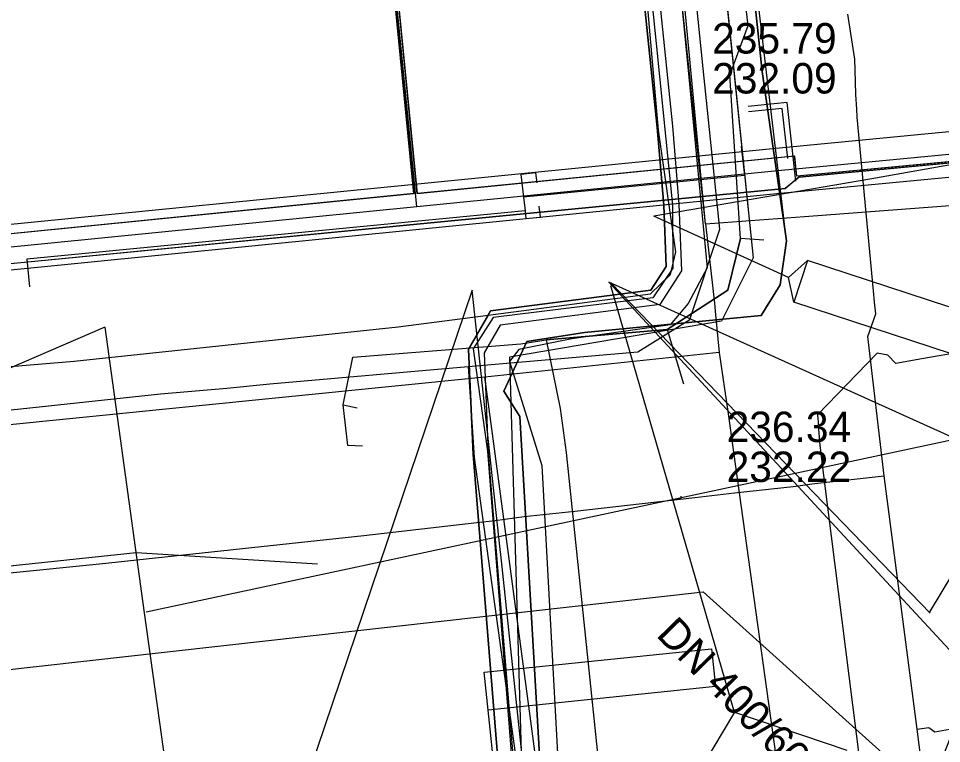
# Model space of a CAD drawing. Extents: x -600309 to -598967, y -1161267 to -1160292.
# Drawn here: x -599171.99 to -599147.73, y -1160426.2 to -1160407.16 of the extents above; entities that cross this region are included whole.
import ezdxf

# ---------------------------------------------------------------- set-up
doc = ezdxf.new("R2010")
doc.units = 0
for name, color, linetype in [('Vrstva 12', 7, 'Continuous'), ('Vrstva 13', 7, 'Continuous'), ('Vrstva 16', 7, 'Continuous'), ('Vrstva 19', 7, 'Continuous'), ('Vrstva 25', 7, 'Continuous'), ('Vrstva 26', 7, 'Continuous'), ('Vrstva 33', 7, 'Continuous'), ('Vrstva 37', 7, 'Continuous'), ('Vrstva 42', 7, 'Continuous'), ('Vrstva 43', 7, 'Continuous'), ('Vrstva 44', 7, 'Continuous'), ('Vrstva 54', 7, 'Continuous'), ('Vrstva 55', 7, 'Continuous'), ('Vrstva 58', 7, 'Continuous'), ('Vrstva 9', 7, 'Continuous')]:
    doc.layers.add(name, color=color, linetype=linetype)

msp = doc.modelspace()

# ---------------------------------------------------------------- linework, layer by layer
at = {"layer": 'Vrstva 12'}
for points in [[(-599153.99, -1160408.47), (-599157.68, -1160372.36), (-599158.32, -1160371.54), (-599158.61, -1160368.93), (-599158.47, -1160368.45), (-599159.29, -1160360.06), (-599162.28, -1160330.96)], [(-599153.93, -1160412.55), (-599160.14, -1160354.25), (-599162.13, -1160335.68)], [(-599153.88, -1160409.57), (-599153.99, -1160408.47)], [(-599160.17, -1160416.3), (-599155.71, -1160415.92), (-599154.34, -1160415.07), (-599153.56, -1160412.69), (-599153.88, -1160409.57)], [(-599153.93, -1160412.55), (-599153.7, -1160414.64)], [(-599153.7, -1160414.64), (-599153.67, -1160414.94)], [(-599153.67, -1160414.94), (-599153.57, -1160415.93)], [(-599153.57, -1160415.93), (-599159.73, -1160416.58)], [(-599165.38, -1160416.76), (-599160.17, -1160416.3)], [(-599160.17, -1160416.3), (-599160.01, -1160418.69), (-599158.39, -1160430.37)], [(-599159.73, -1160416.58), (-599172.75, -1160417.89), (-599175.74, -1160418.2), (-599179.22, -1160418.55), (-599185.69, -1160419.2), (-599191.36, -1160419.77)], [(-599156.38, -1160431.75), (-599157.87, -1160430.48), (-599159.55, -1160417.94), (-599159.73, -1160416.58)], [(-599215.54, -1160422.07), (-599183.99, -1160418.7), (-599177.99, -1160418.06), (-599168.25, -1160417.02), (-599166.51, -1160416.87)], [(-599166.51, -1160416.87), (-599165.38, -1160416.76)]]:
    msp.add_lwpolyline(points, dxfattribs=at)
at = {"layer": 'Vrstva 13'}
for points in [[(-599153.93, -1160412.55), (-599159.85, -1160350.41), (-599161.3, -1160330.15)], [(-599153.93, -1160412.55), (-599151.33, -1160412.36), (-599139.86, -1160411.49), (-599139.76, -1160411.49), (-599139.16, -1160417.72), (-599137.56, -1160424.54), (-599137.37, -1160425.36), (-599135.98, -1160425.23)], [(-599153.57, -1160415.93), (-599153.34, -1160417.54), (-599151.56, -1160430.31), (-599151.29, -1160432.25)]]:
    msp.add_lwpolyline(points, dxfattribs=at)
at = {"layer": 'Vrstva 16'}
for points in [[(-599143.31, -1160415.29), (-599143.8, -1160415.33), (-599148.25, -1160416.1), (-599148.93, -1160416.22), (-599149.14, -1160416), (-599149.42, -1160415.95), (-599150.99, -1160417.57), (-599150.96, -1160417.85)], [(-599150.81, -1160419.23), (-599150.92, -1160418.37), (-599150.96, -1160417.85)], [(-599149.59, -1160428.93), (-599150.81, -1160419.23)]]:
    msp.add_lwpolyline(points, dxfattribs=at)
at = {"layer": 'Vrstva 19'}
for points in [[(-599149.98, -1160409.16), (-599150, -1160408.52), (-599150.01, -1160408.23), (-599150.19, -1160407.05)], [(-599149.49, -1160414.61), (-599149.52, -1160414.31), (-599149.95, -1160409.75), (-599149.96, -1160409.54), (-599149.98, -1160409.16)], [(-599148.37, -1160425.83), (-599149.24, -1160419.17), (-599149.67, -1160415.51), (-599149.46, -1160414.92), (-599149.49, -1160414.61)], [(-599151.55, -1160419.44), (-599151.14, -1160419.38)], [(-599151.14, -1160419.38), (-599149.24, -1160419.17)], [(-599185.219, -1160423.02), (-599184.89, -1160422.97), (-599184.02, -1160422.87), (-599183.6, -1160422.83), (-599176.76, -1160422.18), (-599169.86, -1160421.48), (-599162.91, -1160420.74), (-599159.94, -1160420.4), (-599159.46, -1160420.35), (-599158.7, -1160420.24), (-599157.37, -1160420.1), (-599154.21, -1160419.74), (-599153.17, -1160419.62), (-599152.28, -1160419.52), (-599151.55, -1160419.44)], [(-599148.37, -1160425.83), (-599148.06, -1160425.78), (-599147.91, -1160425.9), (-599147.52, -1160425.83)], [(-599143.35, -1160452.12), (-599143.85, -1160449.85), (-599147.01, -1160435.47), (-599147.68, -1160431.24), (-599148.37, -1160425.83)]]:
    msp.add_lwpolyline(points, dxfattribs=at)
at = {"layer": 'Vrstva 25'}
for p, q in [((-599141.006, -1160410.11), (-599152.115, -1160411.172)), ((-599152.115, -1160411.172), (-599161.519, -1160412.108)), ((-599161.519, -1160412.108), (-599175.528, -1160413.501))]:
    msp.add_line(p, q, dxfattribs=at)
msp.add_lwpolyline([(-599161.519, -1160412.108), (-599162.548, -1160401.643), (-599164.24, -1160401.81), (-599166.372, -1160380.114), (-599167.865, -1160380.261), (-599168.012, -1160378.768), (-599166.519, -1160378.621), (-599168.769, -1160355.732), (-599170.262, -1160355.878), (-599170.458, -1160353.888), (-599168.965, -1160353.741), (-599171.332, -1160329.657), (-599173.621, -1160329.882), (-599173.905, -1160326.996), (-599174.952, -1160327.099), (-599191.41, -1160310.481), (-599196.625, -1160310.005)], dxfattribs=at)
at = {"layer": 'Vrstva 26'}
for p, q in [((-599152.173, -1160410.575), (-599140.463, -1160409.456)), ((-599161.578, -1160411.51), (-599152.175, -1160410.575)), ((-599141.549, -1160410.765), (-599152.058, -1160411.769)), ((-599175.209, -1160412.867), (-599161.578, -1160411.51)), ((-599152.056, -1160411.769), (-599161.46, -1160412.705)), ((-599161.46, -1160412.705), (-599175.46, -1160414.097))]:
    msp.add_line(p, q, dxfattribs=at)
at = {"layer": 'Vrstva 33'}
for points in [[(-599151.561, -1160411.432), (-599151.788, -1160409.37), (-599152.814, -1160409.475)], [(-599151.771, -1160410.833), (-599151.915, -1160409.524), (-599152.806, -1160409.615)], [(-599152.994, -1160410.521), (-599152.909, -1160411.281), (-599158.715, -1160411.852)], [(-599158.356, -1160411.48), (-599158.388, -1160411.217), (-599158.781, -1160411.255), (-599158.715, -1160411.852), (-599158.675, -1160412.213), (-599158.653, -1160412.416), (-599158.271, -1160412.38), (-599158.306, -1160412.088)], [(-599158.675, -1160412.213), (-599171.77, -1160413.482), (-599171.692, -1160414.206)]]:
    msp.add_lwpolyline(points, dxfattribs=at)
at = {"layer": 'Vrstva 37'}
for points in [[(-599102.859, -1160416.336), (-599121.041, -1160418.203), (-599139.921, -1160420.31), (-599140.867, -1160410.285), (-599141.632, -1160410.366), (-599151.529, -1160411.297), (-599151.586, -1160410.776), (-599161.505, -1160411.764), (-599162.502, -1160401.601), (-599164.191, -1160401.762), (-599166.321, -1160380.066), (-599167.815, -1160380.212), (-599167.954, -1160378.811), (-599166.478, -1160378.673), (-599168.73, -1160355.676), (-599170.21, -1160355.807), (-599170.4, -1160353.933), (-599168.915, -1160353.783), (-599171.289, -1160329.616), (-599173.567, -1160329.823), (-599173.861, -1160326.938), (-599174.931, -1160327.044), (-599191.391, -1160310.426), (-599196.903, -1160309.925)], [(-599168.806, -1160355.791), (-599166.577, -1160378.573), (-599168.064, -1160378.723), (-599167.911, -1160380.323), (-599166.42, -1160380.169), (-599164.278, -1160401.866), (-599162.592, -1160401.69), (-599161.605, -1160411.763), (-599175.439, -1160413.144), (-599176.797, -1160403.514), (-599177.012, -1160403.403), (-599178.975, -1160403.114), (-599180.425, -1160402.795), (-599182.181, -1160402.24), (-599184.478, -1160401.237), (-599186.279, -1160400.181), (-599188.425, -1160398.582), (-599194.409, -1160393.777), (-599197.565, -1160390.718), (-599199.716, -1160388.279)], [(-599088.539, -1160415.426), (-599122.332, -1160419.036), (-599140.386, -1160421.033), (-599141.325, -1160410.634), (-599141.674, -1160410.408), (-599151.481, -1160411.332), (-599151.839, -1160411.626), (-599162.058, -1160412.619), (-599172.281, -1160413.614), (-599180.114, -1160414.479), (-599187.943, -1160415.343), (-599186.98, -1160426.029)]]:
    msp.add_lwpolyline(points, dxfattribs=at)
at = {"layer": 'Vrstva 42'}
for p, q in [((-599154.94, -1160415.33), (-599154.51, -1160416.76)), ((-599163.453, -1160417.306), (-599163.086, -1160417.39))]:
    msp.add_line(p, q, dxfattribs=at)
for points in [[(-599102.86, -1160416.34), (-599121.04, -1160418.2), (-599139.92, -1160420.31), (-599140.87, -1160410.28), (-599141.63, -1160410.37), (-599151.53, -1160411.3), (-599151.59, -1160410.78), (-599161.5, -1160411.76), (-599162.5, -1160401.6), (-599164.19, -1160401.76), (-599166.32, -1160380.07), (-599167.81, -1160380.21), (-599167.95, -1160378.81), (-599166.48, -1160378.67), (-599168.73, -1160355.68), (-599170.21, -1160355.81), (-599170.4, -1160353.93), (-599168.91, -1160353.78), (-599171.29, -1160329.62), (-599173.57, -1160329.82), (-599173.86, -1160326.94), (-599174.93, -1160327.04), (-599191.39, -1160310.43), (-599196.9, -1160309.93)], [(-599168.81, -1160355.79), (-599166.58, -1160378.57), (-599168.06, -1160378.72), (-599167.91, -1160380.32), (-599166.42, -1160380.17), (-599164.28, -1160401.87), (-599162.59, -1160401.69), (-599161.6, -1160411.76), (-599175.44, -1160413.14), (-599176.8, -1160403.51), (-599177.01, -1160403.4), (-599178.98, -1160403.11), (-599180.42, -1160402.8), (-599182.18, -1160402.24), (-599184.48, -1160401.24), (-599186.28, -1160400.18), (-599188.43, -1160398.58), (-599194.41, -1160393.78), (-599197.57, -1160390.72), (-599199.72, -1160388.28)], [(-599156.521, -1160376.188), (-599156.519, -1160377.339), (-599156.369, -1160379.921), (-599157.084, -1160381.632), (-599157.061, -1160382.607), (-599156.502, -1160387.54), (-599155.678, -1160395.414), (-599154.915, -1160403.148), (-599154.373, -1160408.702), (-599153.893, -1160413.705), (-599154.389, -1160414.645), (-599154.86, -1160415.204), (-599157.442, -1160415.575), (-599158.836, -1160415.851), (-599159.085, -1160416.168), (-599158.232, -1160418.904), (-599157.631, -1160430.002), (-599157.376, -1160431.988), (-599157.355, -1160432.153), (-599156.901, -1160433.157), (-599156.636, -1160433.742)], [(-599157.755, -1160376.705), (-599157.746, -1160376.79), (-599157.416, -1160379.789), (-599158.169, -1160381.299), (-599155.201, -1160410.027), (-599155.031, -1160412.063), (-599154.967, -1160413.675), (-599155.371, -1160414.3), (-599159.579, -1160414.841), (-599159.641, -1160414.949), (-599160.157, -1160415.846), (-599160.042, -1160418.613), (-599159.089, -1160430.289), (-599156.901, -1160433.157), (-599156.822, -1160433.26), (-599156.475, -1160433.883)], [(-599157.367, -1160376.627), (-599157.288, -1160377.328), (-599157.05, -1160379.447), (-599157.004, -1160379.858), (-599157.593, -1160381.04), (-599157.759, -1160381.373), (-599157.751, -1160381.455), (-599154.803, -1160409.99), (-599154.632, -1160412.038), (-599154.562, -1160413.786), (-599155.136, -1160414.673), (-599159.331, -1160415.212), (-599159.753, -1160415.945), (-599159.643, -1160418.588), (-599158.699, -1160430.155), (-599157.376, -1160431.988), (-599156.504, -1160433.196), (-599156.368, -1160433.438), (-599156.207, -1160433.723)], [(-599204.62, -1160419.36), (-599194.46, -1160418.36), (-599186.67, -1160417.6), (-599179.02, -1160416.87), (-599170.52, -1160416.16), (-599162.01, -1160415.26), (-599159.641, -1160414.949), (-599155.38, -1160414.39), (-599154.85, -1160413.88), (-599154.71, -1160413.29), (-599155.17, -1160410.09), (-599155.66, -1160404.47), (-599155.67, -1160402.75), (-599156.47, -1160395.46), (-599157.68, -1160384.84), (-599157.98, -1160382.06), (-599157.751, -1160381.455), (-599157.593, -1160381.04), (-599157.1, -1160379.74), (-599157.05, -1160379.447), (-599156.92, -1160378.68), (-599157.15, -1160377.67), (-599157.288, -1160377.328), (-599157.49, -1160376.83)], [(-599153.016, -1160412.942), (-599153.295, -1160408.647), (-599152.81, -1160407.34), (-599153.551, -1160401.228), (-599154.46, -1160394.22), (-599153.88, -1160394.45)], [(-599088.54, -1160415.43), (-599122.33, -1160419.04), (-599140.39, -1160421.03), (-599141.33, -1160410.63), (-599141.67, -1160410.41), (-599151.48, -1160411.33), (-599151.84, -1160411.63), (-599162.06, -1160412.62), (-599172.28, -1160413.61), (-599180.11, -1160414.48), (-599187.94, -1160415.34), (-599186.98, -1160426.03), (-599185.8, -1160438.75), (-599183.83, -1160457.16), (-599196.76, -1160458.82), (-599194.94, -1160472.96)], [(-599152.4, -1160412.98), (-599153.016, -1160412.942), (-599153.35, -1160414.3), (-599154.94, -1160415.33), (-599158.12, -1160415.6)], [(-599162.943, -1160418.391), (-599163.331, -1160418.374), (-599163.453, -1160417.306), (-599163.197, -1160416.056), (-599158.782, -1160415.702)], [(-599158.782, -1160415.702), (-599158.12, -1160415.6), (-599157.75, -1160417.4), (-599157.595, -1160418.563), (-599156.405, -1160429.991), (-599153.54, -1160431.29), (-599153.22, -1160431.49), (-599151.91, -1160432.79), (-599151.58, -1160433.83), (-599151.19, -1160434.52), (-599149.8, -1160436.31), (-599149.62, -1160437.7), (-599148.07, -1160448.09), (-599148.43, -1160448.56)], [(-599159.09, -1160430.58), (-599159.642, -1160425.325), (-599159.745, -1160424.331), (-599153.777, -1160423.715), (-599153.674, -1160424.709), (-599159.642, -1160425.325)]]:
    msp.add_lwpolyline(points, dxfattribs=at)
at = {"layer": 'Vrstva 43'}
for points in [[(-599158.05, -1160430.73), (-599158.81, -1160417.61), (-599159.23, -1160416.95), (-599158.63, -1160415.64), (-599157.11, -1160415.41), (-599152.47, -1160414.96), (-599151.97, -1160414.16), (-599151.8, -1160413), (-599152.44, -1160408.55), (-599153.41, -1160399.48), (-599154.49, -1160389.11), (-599155.38, -1160380.35), (-599157.11, -1160363.55), (-599157.06, -1160362.37), (-599157.42, -1160361.44), (-599158.95, -1160347.33), (-599159.88, -1160338.24), (-599161.7, -1160321.46), (-599161.99, -1160318)], [(-599162.943, -1160418.391), (-599163.331, -1160418.374), (-599163.45, -1160417.31), (-599163.197, -1160416.056), (-599158.782, -1160415.702), (-599158.12, -1160415.6), (-599154.94, -1160415.33), (-599153.35, -1160414.3), (-599153.016, -1160412.942), (-599153.295, -1160408.647), (-599152.81, -1160407.34), (-599153.551, -1160401.228), (-599154.46, -1160394.22), (-599155.693, -1160380.181), (-599155.93, -1160377.51)], [(-599162.943, -1160418.391), (-599163.331, -1160418.374), (-599163.453, -1160417.306), (-599163.197, -1160416.056), (-599158.782, -1160415.702), (-599158.12, -1160415.6), (-599157.75, -1160417.4), (-599157.595, -1160418.563), (-599156.405, -1160429.991), (-599153.54, -1160431.29), (-599153.22, -1160431.49), (-599151.91, -1160432.79), (-599151.58, -1160433.83), (-599151.19, -1160434.52), (-599149.8, -1160436.31), (-599149.284, -1160436.473), (-599137.491, -1160437.735)], [(-599162.943, -1160418.391), (-599163.331, -1160418.374), (-599163.453, -1160417.306), (-599163.197, -1160416.056), (-599158.782, -1160415.702), (-599158.12, -1160415.6), (-599157.75, -1160417.4), (-599157.595, -1160418.563), (-599156.405, -1160429.991), (-599153.54, -1160431.29), (-599153.22, -1160431.49), (-599151.91, -1160432.79), (-599150.35, -1160433.35)], [(-599162.943, -1160418.391), (-599163.331, -1160418.374), (-599163.453, -1160417.306), (-599163.086, -1160417.39)]]:
    msp.add_lwpolyline(points, dxfattribs=at)
at = {"layer": 'Vrstva 44'}
for points in [[(-599160.966, -1160431.324), (-599160.965, -1160431.324), (-599159.089, -1160430.289), (-599160.042, -1160418.613), (-599160.157, -1160415.846), (-599159.579, -1160414.841), (-599155.371, -1160414.3), (-599154.967, -1160413.675), (-599155.031, -1160412.063), (-599155.201, -1160410.027), (-599158.169, -1160381.298), (-599157.416, -1160379.788), (-599158.044, -1160374.917), (-599161.372, -1160375.241)], [(-599157.744, -1160375.416), (-599157.235, -1160379.88), (-599157.939, -1160381.384), (-599155.233, -1160407.817), (-599154.799, -1160412.065), (-599154.791, -1160413.717), (-599155.316, -1160414.498), (-599159.515, -1160415.018), (-599160.036, -1160415.836), (-599159.665, -1160418.523), (-599158.738, -1160430.252), (-599157.689, -1160430.886)]]:
    msp.add_lwpolyline(points, dxfattribs=at)
at = {"layer": 'Vrstva 54'}
for points in [[(-599148.05, -1160422.76), (-599139.13, -1160407.98)], [(-599145.15, -1160410.6), (-599147.74, -1160411.05)], [(-599147.74, -1160411.05), (-599149.56, -1160411.37), (-599155.287, -1160412.356)], [(-599151.75, -1160413.96), (-599155.287, -1160412.356)], [(-599151.255, -1160413.514), (-599151.614, -1160414.613), (-599151.75, -1160413.96), (-599151.255, -1160413.514)], [(-599147.54, -1160414.73), (-599151.255, -1160413.514)], [(-599160.06, -1160414.3), (-599167, -1160434.8)], [(-599159.28, -1160421.56), (-599159.36, -1160420.78), (-599160.06, -1160414.3)], [(-599150.32, -1160433.2), (-599146.867, -1160424.449), (-599139.74, -1160421.64), (-599156.47, -1160414.086), (-599146.867, -1160424.449)], [(-599156.428, -1160414.17), (-599153.174, -1160425.407)], [(-599156.399, -1160414.123), (-599148.031, -1160422.777)], [(-599147.47, -1160415.97), (-599151.614, -1160414.613)], [(-599169.72, -1160415.27), (-599187.89, -1160423.11), (-599185.46, -1160436.78), (-599206.61, -1160435.61), (-599235.92, -1160438.42), (-599255.65, -1160440.37), (-599278.3, -1160442.74)], [(-599169.72, -1160415.27), (-599168.68, -1160422.77), (-599167, -1160434.8)], [(-599134.557, -1160415.477), (-599168.629, -1160422.756)], [(-599154.8, -1160419.8), (-599154.57, -1160419.75)], [(-599154.58, -1160419.71), (-599154.57, -1160419.75)], [(-599164.13, -1160421.49), (-599168.895, -1160421.191), (-599199.21, -1160424.4), (-599206.941, -1160422.893)], [(-599158.97, -1160424.46), (-599159.28, -1160421.56)], [(-599158.73, -1160426.7), (-599158.97, -1160424.46)], [(-599153.17, -1160425.38), (-599154.01, -1160426.79)], [(-599153.17, -1160425.38), (-599150.22, -1160426.38)]]:
    msp.add_lwpolyline(points, dxfattribs=at)
at = {"layer": 'Vrstva 55'}
for points in [[(-599158.51, -1160377.27), (-599156.45, -1160376.91), (-599152.68, -1160413.45), (-599153.51, -1160415.11), (-599159.08, -1160416.06), (-599158.61, -1160432.05), (-599158.64, -1160432.34), (-599170.407, -1160433.724), (-599170.576, -1160432.141), (-599170.407, -1160433.724), (-599202.89, -1160437.14), (-599203.343, -1160435.509), (-599202.89, -1160437.14), (-599234.882, -1160440.475), (-599235.01, -1160439.55)], [(-599158.51, -1160377.33), (-599156.45, -1160377.16), (-599152.68, -1160413.45), (-599153.51, -1160415.11), (-599159.08, -1160416.06), (-599158.61, -1160432.05), (-599152.57, -1160431.34), (-599151.26, -1160432.05), (-599151.09, -1160432.85)]]:
    msp.add_lwpolyline(points, dxfattribs=at)
at = {"layer": 'Vrstva 58'}
for points in [[(-599158.05, -1160430.73), (-599158.81, -1160417.61), (-599159.23, -1160416.95), (-599158.63, -1160415.64), (-599157.11, -1160415.41), (-599152.47, -1160414.96), (-599151.97, -1160414.16), (-599151.8, -1160413), (-599153.41, -1160399.48), (-599154.49, -1160389.11), (-599157.11, -1160363.55), (-599157.06, -1160362.37), (-599157.42, -1160361.44), (-599158.972, -1160347.12), (-599161.7, -1160321.46), (-599162.75, -1160310.95), (-599163.55, -1160306.49), (-599163.26, -1160304.33), (-599151.44, -1160302.71), (-599150.81, -1160302.86)], [(-599157.11, -1160363.55), (-599155.38, -1160380.35), (-599154.49, -1160389.11), (-599153.41, -1160399.48), (-599152.44, -1160408.55), (-599151.8, -1160413), (-599151.97, -1160414.16), (-599152.47, -1160414.96), (-599157.11, -1160415.41), (-599158.63, -1160415.64), (-599159.23, -1160416.95), (-599158.81, -1160417.61), (-599158.05, -1160430.73), (-599156.91, -1160431), (-599156.636, -1160430.943), (-599156.28, -1160430.87), (-599154.28, -1160431.14), (-599153.19, -1160430.48), (-599152.49, -1160430.35), (-599151.14, -1160431.1), (-599149.79, -1160432.82), (-599149.43, -1160433.83), (-599149.14, -1160435.39), (-599149.03, -1160436.51)]]:
    msp.add_lwpolyline(points, dxfattribs=at)
at = {"layer": 'Vrstva 9'}
for p, q in [((-599197.08, -1160427.04), (-599153.99, -1160422.22)), ((-599153.99, -1160422.22), (-599145.59, -1160429.77))]:
    msp.add_line(p, q, dxfattribs=at)

# ---------------------------------------------------------------- texts
at = {"layer": 'Vrstva 12'}
for s, p in [('235.79', (-599153.758, -1160408.08)), ('232.09', (-599153.758, -1160409.13)), ('236.34', (-599153.378, -1160418.286)), ('232.22', (-599153.378, -1160419.336))]:
    msp.add_text(s, height=0.8, dxfattribs=at).set_placement(p)
msp.add_text('DN 400/600 BET', height=0.8, rotation=314.3246, dxfattribs=at).set_placement((-599155.255, -1160423.371))

doc.saveas('drawing.dxf')
